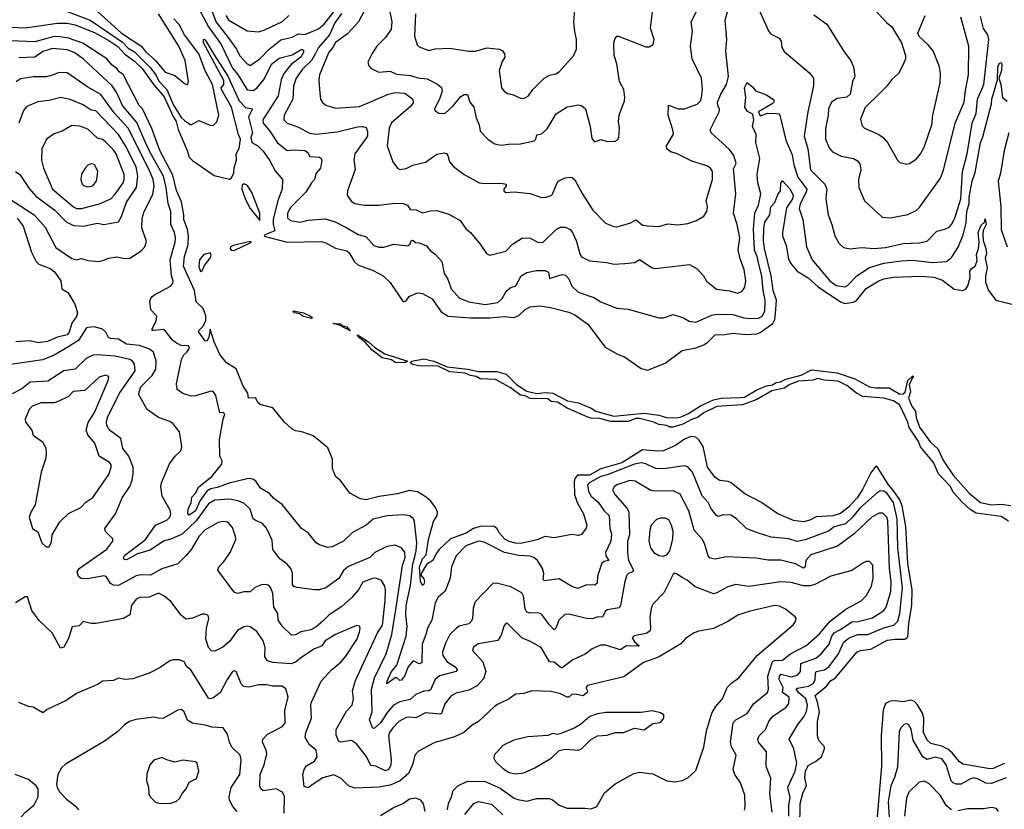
# Model space of a CAD drawing. Extents: x 1246230 to 1426786, y 660032 to 763141.
# Tile 510 of 566: x 1357871 to 1363994, y 728578 to 733489. Entities that reach past the tile are written whole.
import ezdxf

# ---------------------------------------------------------------- set-up
doc = ezdxf.new("R2010")
doc.units = 0

msp = doc.modelspace()

# ---------------------------------------------------------------- linework, layer by layer
at = {"layer": '0CON10XD'}
for points in [[(1360014.7, 733545), (1359977.8, 733475), (1359909.1, 733400.9), (1359835, 733347.1), (1359818, 733315), (1359792.4, 733287.6), (1359735.4, 733145), (1359731.1, 733115), (1359734.6, 733054.6), (1359741.9, 732995), (1359753.8, 732973.8), (1359775, 732956.9), (1359835, 732938.8), (1359985, 732949.6), (1360164, 733025), (1360205.3, 733035.3), (1360265, 733031.8), (1360315.3, 732995.3), (1360318.5, 732971.5), (1360301.1, 732948.9), (1360182.2, 732847.8), (1360169.2, 732815), (1360157.1, 732705), (1360192, 732605), (1360220, 732565), (1360235, 732556.2), (1360275, 732563.1), (1360315, 732584.4), (1360395, 732602.7), (1360465, 732651.9), (1360510.8, 732660.8), (1360525, 732656), (1360534, 732645), (1360544.4, 732604.4), (1360568.8, 732575), (1360635, 732525.6), (1360727.5, 732475), (1360765, 732469.5), (1360862.3, 732472.3), (1360895.6, 732465.6), (1360896.7, 732455), (1360882.5, 732435), (1360882.5, 732425), (1360895, 732413.8), (1360945, 732418), (1361045, 732408), (1361115, 732382.5), (1361143.9, 732383.9), (1361175, 732394.3), (1361185, 732404), (1361212.5, 732475), (1361223, 732487), (1361264, 732506), (1361295, 732510), (1361307.4, 732507.4), (1361322.5, 732492.5), (1361367.8, 732407.8), (1361435, 732304), (1361514.2, 732224.2), (1361565, 732202.9), (1361585, 732201.4), (1361665, 732222.7), (1361705, 732244.5), (1361745, 732211.2), (1361775, 732206.2), (1361845, 732202.5), (1361901.9, 732218.1), (1361965, 732213.6), (1362025, 732221.1), (1362080.3, 732239.7), (1362125, 732265.8), (1362144.3, 732295.7), (1362147.5, 732325), (1362140.9, 732365), (1362179.5, 732495), (1362180, 732545), (1362166.9, 732565), (1362145, 732580), (1362049.8, 732609.8), (1361955, 732656.2), (1361917.4, 732667.4), (1361896, 732685), (1361893.1, 732705), (1361936.4, 732776.4), (1361933.6, 732803.6), (1361904.2, 732895.8), (1361905, 732957.5), (1361965, 732934.4), (1362005, 732933.3), (1362085, 732963.1), (1362104.4, 732985), (1362111.9, 733005), (1362116.5, 733055), (1362111.5, 733125), (1362051.9, 733245), (1362042.2, 733325), (1362054.3, 733415), (1362047.1, 733475), (1362129.3, 733640.7)], [(1359054.1, 733574.1), (1359093, 733473), (1359168.3, 733378.3), (1359218.8, 733305), (1359237.6, 733265), (1359285, 733214.3), (1359304.5, 733204.5), (1359365.1, 733244.9), (1359423.1, 733305), (1359495, 733364.1), (1359565, 733379.7), (1359605, 733400), (1359645, 733395.6), (1359728.2, 733431.8), (1359765, 733460.5), (1359829.6, 733545)], [(1360333.1, 733525), (1360325.7, 733385.7), (1360341.7, 733331.7), (1360355, 733319.2), (1360415, 733297.8), (1360455, 733308.1), (1360545, 733310.6), (1360665, 733293.3), (1360705, 733293.8), (1360775, 733314.6), (1360855, 733305.7), (1360873.3, 733295), (1360885.8, 733275.8), (1360888.1, 733255), (1360871.8, 733228.2), (1360853.3, 733173.3), (1360867.1, 733065), (1360883.4, 733043.4), (1360905, 733029.2), (1360935, 733024.2), (1360985, 733000), (1361005, 732997.5), (1361034.4, 733015.6), (1361061.4, 733055), (1361133.3, 733125), (1361165, 733143.8), (1361205, 733152), (1361225, 733164.2), (1361315.5, 733264.5), (1361334.3, 733305.7), (1361334.3, 733365), (1361322.2, 733415), (1361316.7, 733475), (1361325.4, 733574.6)], [(1362457.3, 733575), (1362529.5, 733415), (1362545, 733397.8), (1362594.6, 733374.6), (1362606.9, 733355), (1362610, 733315), (1362625, 733290.6), (1362785.3, 733155.3), (1362806.9, 733125), (1362807, 733077), (1362771.5, 732915), (1362750, 732765), (1362772.2, 732685), (1362789.6, 732555), (1362878.2, 732465), (1362890, 732435), (1362886.1, 732403.9), (1362883.8, 732375), (1362898.2, 732275), (1362921.5, 732215), (1362939.4, 732145), (1362965, 732098), (1362995, 732072.9), (1363035, 732063.3), (1363105, 732070.9), (1363185, 732065.4), (1363255, 732071.8), (1363365, 732096), (1363465, 732101.1), (1363515, 732111.5), (1363575, 732174.3), (1363625, 732185.5), (1363650.9, 732199.1), (1363665.6, 732214.4), (1363686.7, 732255), (1363723, 732375), (1363733.8, 732545), (1363763, 732655), (1363794.9, 732845.1), (1363818.1, 732905), (1363827.8, 732995), (1363866.4, 733085), (1363897.6, 733365), (1363892.2, 733395), (1363864.8, 733434.8), (1363845, 733507.5)], [(1358145, 733548.3), (1358308.4, 733485), (1358425, 733407.5), (1358509.1, 733349.1), (1358545, 733312), (1358585, 733289.7), (1358681.8, 733191.8), (1358716.4, 733145), (1358735.3, 733105.3), (1358785, 733054.5), (1358825, 732960.2), (1358875, 732880), (1358895, 732860.7), (1358935, 732834.4), (1358985, 732861.4), (1359055, 732832.4), (1359075, 732830.8), (1359097.6, 732852.4), (1359108.5, 732895), (1359069.1, 733085), (1359026.2, 733166.2), (1358985, 733275.8), (1358894.8, 733395), (1358861.8, 733458.2), (1358829, 733495)], [(1358355, 733540), (1358504.8, 733405), (1358625, 733325.7), (1358655, 733289.5), (1358714.6, 733234.7), (1358775, 733162.7), (1358835, 733141.1), (1358895, 733091.9), (1358915, 733083.8), (1358920.8, 733105), (1358900.7, 733235), (1358860.8, 733325), (1358733.3, 733525)], [(1358995, 733536.9), (1359044.5, 733445), (1359123.5, 733333.5), (1359195, 733186.8), (1359228, 733148), (1359285, 733053.2), (1359322.5, 733047.5), (1359345, 733062.3), (1359390.8, 733119.2), (1359437.6, 733212.4), (1359485, 733249), (1359565, 733270.4), (1359625, 733305.3), (1359635, 733299.2), (1359635.8, 733285), (1359618.2, 733255), (1359559.8, 733210.2), (1359530.4, 733175), (1359510.8, 733149.2), (1359496.7, 733115), (1359478, 733015), (1359383.4, 732865), (1359384, 732845), (1359426.1, 732796.1), (1359475, 732722.2), (1359534.4, 732675), (1359575, 732680), (1359645, 732675.1), (1359661, 732665), (1359675, 732637.9), (1359735, 732633.1), (1359746, 732626), (1359748.9, 732615), (1359740.6, 732565), (1359715, 732534), (1359704.2, 732495), (1359685.5, 732474.5), (1359650.6, 732415), (1359555, 732320), (1359536.8, 732285), (1359535.4, 732255.4), (1359555, 732239.6), (1359615, 732229.6), (1359665, 732242.7), (1359769.7, 732249.7), (1359831.7, 732231.7), (1359904.5, 732194.5), (1359975, 732153.2), (1360025, 732137.5), (1360074.2, 732085), (1360105, 732074.5), (1360134.5, 732074.5), (1360196.6, 732093.4), (1360285, 732083.1), (1360300, 732095), (1360305, 732112.5), (1360315, 732116.7), (1360332.5, 732102.5), (1360355, 732100), (1360401.5, 732081.5), (1360422.8, 732052.8), (1360455, 732030), (1360495.8, 731985), (1360510.7, 731910.7), (1360534.1, 731874.1), (1360555, 731814.4), (1360605.9, 731755.9), (1360663.2, 731733.2), (1360765, 731718), (1360845, 731729.7), (1360871.2, 731755), (1360898.3, 731801.7), (1360925, 731822.2), (1360956, 731834), (1360989.1, 731895), (1361025, 731917.4), (1361085, 731928.4), (1361138.9, 731928.9), (1361158.5, 731918.5), (1361165, 731879.4), (1361215, 731895.5), (1361245, 731904.8), (1361265, 731900.6), (1361285, 731876.7), (1361305, 731831.2), (1361343.3, 731793.3), (1361441.1, 731761.1), (1361485, 731734.5), (1361582.5, 731695), (1361655, 731687.5), (1361845, 731634.4), (1361875.5, 731634.5), (1361935.7, 731654.3), (1362000, 731635), (1362035, 731613.1), (1362075, 731606.9), (1362175, 731650.7), (1362205, 731656.9), (1362305, 731655.2), (1362375, 731634.2), (1362415, 731629.5), (1362465, 731631.8), (1362487.8, 731645), (1362505.3, 731675), (1362507.6, 731745), (1362494.7, 731805.2), (1362486.9, 731895), (1362468.5, 731968.5), (1362457.4, 732015), (1362439.5, 732055), (1362434.8, 732185), (1362442.8, 732285), (1362465.8, 732335), (1362479.2, 732405), (1362460.3, 732475), (1362457.1, 732525), (1362474.6, 732625), (1362449.7, 732725), (1362451.1, 732775), (1362427.5, 732825), (1362435.9, 732865), (1362431, 732901), (1362397.2, 732917.3), (1362379.5, 732945), (1362387.6, 733005), (1362379.1, 733065), (1362395, 733097.5), (1362429.5, 733069.5), (1362446.4, 733046.4), (1362515, 733022.2), (1362560.3, 732990.3), (1362560, 732975), (1362551.1, 732965), (1362465.5, 732915), (1362475, 732891.6), (1362523.1, 732906.9), (1362575, 732906.2), (1362592.5, 732902.5), (1362597.5, 732895), (1362635, 732740), (1362675, 732648.6), (1362685.5, 732585.5), (1362709.7, 732509.7), (1362765.3, 732435), (1362761.8, 732415), (1362725, 732343.3), (1362719.2, 732315), (1362740.4, 732245), (1362764.4, 732075), (1362800, 731995), (1362908.1, 731865), (1362948.9, 731835), (1363005, 731826.9), (1363019.5, 731835), (1363077.1, 731895), (1363155, 731946.8), (1363245.2, 731974.8), (1363355, 731988.9), (1363425, 731993.2), (1363545, 731979.1), (1363635, 731984.6), (1363665, 732010), (1363706.4, 732073.6), (1363739.1, 732150.9), (1363756.3, 732225), (1363760, 732295), (1363775.8, 732345), (1363774.6, 732385), (1363793.6, 732483.6), (1363812.4, 732537.6), (1363845, 732722), (1363860.7, 732759.3), (1363914.6, 732965), (1363916.6, 732995), (1363951.8, 733115), (1363953.9, 733195), (1363965, 733217.8), (1363975, 733221.4), (1363979.3, 733209.3), (1363977.4, 733172.6), (1363959.2, 733125), (1363973.3, 733085), (1363982.3, 733005), (1364011.7, 732981.7)], [(1359151.8, 733515), (1359170.7, 733485), (1359285, 733418.5), (1359355, 733413.1), (1359395, 733424.6), (1359505, 733476.5), (1359545.5, 733515)], [(1359872.1, 733527.9), (1359831, 733469), (1359797.8, 733395), (1359728.7, 733315), (1359711.1, 733278.9), (1359686.1, 733233.9), (1359629, 733181), (1359590.6, 733125), (1359573.4, 733075), (1359570.4, 732995), (1359514.5, 732895), (1359513.1, 732865), (1359535, 732845.7), (1359605, 732820.9), (1359673.3, 732783.3), (1359715, 732776.2), (1359845, 732791.1), (1359971.7, 732821.7), (1360005, 732824.4), (1360025, 732818), (1360034.3, 732794.3), (1360033.1, 732765), (1359954.4, 732654.4), (1359947.9, 732617.9), (1359957.3, 732557.3), (1359908.9, 732425), (1359907, 732397), (1359935, 732358.8), (1359954.5, 732344.5), (1360015, 732334.8), (1360105, 732334.8), (1360205, 732347.5), (1360255, 732346.2), (1360282.5, 732335), (1360298.8, 732308.8), (1360336.6, 732306.6), (1360375, 732288), (1360425, 732300), (1360465, 732302.2), (1360539.6, 732279.6), (1360609.8, 732239.8), (1360647.5, 732185), (1360674.6, 732164.6), (1360735, 732093.3), (1360773.3, 732035), (1360795, 732024), (1360895, 732049.2), (1360935, 732092.9), (1360997, 732133), (1361045, 732130.8), (1361092.5, 732105), (1361125, 732102.9), (1361208.6, 732185), (1361235, 732198.2), (1361265, 732198.1), (1361293.8, 732183.8), (1361308.8, 732165), (1361331.8, 732115), (1361356.1, 732026.1), (1361365, 732013.1), (1361415, 731989.4), (1361522.4, 731977.6)], [(1360165.9, 733565.9), (1360184.6, 733474.6), (1360180.7, 733429.3), (1360145, 733378.1), (1360091.4, 733325), (1360062.2, 733277.8), (1360036, 733225), (1360041.4, 733201.4), (1360056.7, 733185), (1360105, 733163.1), (1360175, 733169.3), (1360215, 733149.2), (1360301.3, 733141.3), (1360347.4, 733127.4), (1360405, 733120), (1360468.7, 733088.7), (1360495, 733066.2), (1360497.8, 733045), (1360482.5, 732995), (1360451.4, 732935), (1360453.1, 732923.1), (1360477.7, 732907.7), (1360515, 732906), (1360566.9, 732953.1), (1360615, 733012), (1360635, 733024), (1360655, 733023.3), (1360670, 732975), (1360695, 732943.8), (1360708.8, 732878.8), (1360728.5, 732835), (1360734.6, 732794.6), (1360784, 732744), (1360826.6, 732716.6), (1360865, 732708.1), (1360925, 732716.4), (1360975, 732715.5), (1361070, 732735), (1361080, 732745), (1361087.5, 732772.5), (1361115, 732779.2), (1361150.3, 732809.7), (1361207.4, 732902.6), (1361275, 732946.7), (1361345, 732959.2), (1361365, 732955.6), (1361388.5, 732935), (1361418.5, 732825), (1361429.5, 732749.5), (1361445, 732730), (1361457.7, 732732.3), (1361485, 732743.3), (1361525, 732731.2), (1361575, 732733.3), (1361589.5, 732740.5), (1361597.5, 732755), (1361600.8, 732815), (1361594.4, 732855), (1361599.5, 732895), (1361632.9, 732985), (1361634.3, 733005), (1361626.9, 733055), (1361601.9, 733105), (1361583.5, 733215), (1361567.1, 733265), (1361565.7, 733344.3), (1361575, 733372.5), (1361584.2, 733385.8), (1361595, 733386), (1361765, 733319.2), (1361785, 733320), (1361811.2, 733335), (1361816.5, 733365), (1361793.5, 733435), (1361807.5, 733555)], [(1361522.4, 731977.6), (1361565, 731968.5), (1361635, 731972.5), (1361695, 731979.2), (1361725, 731998.1), (1361805, 731945.8), (1361825, 731941.4), (1362036.6, 731966.6), (1362085, 731939.2), (1362124, 731895), (1362143, 731863), (1362205, 731813.1), (1362285, 731802.8), (1362335, 731787.8), (1362361.3, 731798.7), (1362380.5, 731825), (1362386, 731865), (1362376, 731935), (1362353.2, 731995), (1362339.7, 732055), (1362348.9, 732131.1), (1362332.9, 732215), (1362309.6, 732285), (1362324.6, 732405), (1362310.8, 732560.8), (1362326.4, 732595), (1362311.9, 732645), (1362285, 732682), (1362172, 732785), (1362164.3, 732804.3), (1362220, 732915), (1362223.3, 732935), (1362213.5, 732953.5), (1362211.2, 732975), (1362231.6, 733025), (1362266.7, 733085), (1362278.5, 733135), (1362261.3, 733295), (1362269.2, 733365), (1362257.7, 733485), (1362279.5, 733560.5)], [(1362808.8, 733518.8), (1362890, 733460), (1362998.9, 733288.9), (1363037.9, 733237.9), (1363056, 733196), (1363064.2, 733135.8), (1363050, 733105), (1363035.9, 733025), (1363015, 733007.3), (1362955, 732999.1), (1362920, 732975), (1362900.6, 732935), (1362899.2, 732895), (1362881.6, 732811.6), (1362882.7, 732745), (1362905, 732692), (1362925, 732666), (1362980.2, 732640.2), (1363055.4, 732625.4), (1363080.2, 732610.2), (1363095, 732592), (1363101.8, 732555), (1363087.8, 732495), (1363089.4, 732445), (1363125, 732362), (1363235, 732261.4), (1363285.8, 732255.8), (1363393.7, 732276.3), (1363445, 732302.2), (1363465, 732319.4), (1363597, 732503), (1363615, 732553.3), (1363688.2, 732845), (1363745, 732976.2), (1363752.6, 733047.4), (1363770.9, 733145), (1363772.5, 733325), (1363724.7, 733504.7)], [(1363183.7, 733553.7), (1363261.1, 733471.1), (1363295, 733443.3), (1363354.2, 733345), (1363378.6, 733265), (1363379.2, 733245), (1363368, 733215), (1363336.2, 733155), (1363295, 733117.5), (1363263.1, 733075), (1363215, 733027.3), (1363128, 732942), (1363100, 732870), (1363109.3, 732829.3), (1363125, 732814.3), (1363213.8, 732775), (1363240.8, 732755), (1363268.6, 732725), (1363328.8, 732615), (1363345, 732600), (1363385, 732590), (1363405, 732594.2), (1363445, 732620.8), (1363472.9, 732655), (1363495, 732696.7), (1363542.5, 732835), (1363550, 732895), (1363595.5, 733095.5), (1363596.7, 733155), (1363590.6, 733195), (1363552, 733295), (1363518.8, 733335), (1363464, 733385), (1363456, 733405), (1363502.2, 733515)], [(1357735, 733447), (1357905, 733438.3), (1358105, 733467.4), (1358165, 733467.4), (1358215, 733456.1), (1358335, 733408.8), (1358425, 733358.6), (1358481.3, 733321.3), (1358525, 733273.4), (1358585, 733230.4), (1358631.5, 733185), (1358704.2, 733084.2), (1358768.3, 733008.3), (1358825.7, 732885.7), (1358844.8, 732854.8), (1358856.7, 732805), (1358912.9, 732675), (1358925, 732633.5), (1358945, 732612.5), (1359080.3, 732520.3), (1359175, 732497.8), (1359185, 732503.1), (1359201.6, 732535), (1359203.6, 732566.4), (1359218.4, 732615), (1359216.5, 732655), (1359235, 732687.1), (1359243.9, 732745), (1359231.4, 732775), (1359188.3, 732945), (1359124.9, 733055), (1359124.4, 733065.6), (1359141.2, 733085), (1359139.5, 733109.5), (1359014.6, 733345), (1359013.5, 733366.5), (1359025, 733362.5), (1359080.7, 733270.7), (1359165, 733138.2), (1359235, 732984.6), (1359275, 732943.3), (1359318, 732935), (1359294.6, 732885), (1359319.4, 732785), (1359308, 732755), (1359315, 732724.4), (1359350.8, 732705), (1359385, 732672), (1359425, 732616), (1359459.3, 732549.3), (1359505.8, 732495), (1359502.9, 732435), (1359476.8, 732363.2), (1359447.4, 732245), (1359446.8, 732216.8), (1359456.7, 732175), (1359395, 732150), (1359391.7, 732141.7), (1359534.3, 732104.3), (1359745, 732110), (1359775, 732101.5), (1359835, 732067.9), (1359905, 732051.4), (1359919.1, 732039.1), (1359953.4, 731983.4), (1359974.1, 731964.1), (1360069.1, 731929.1), (1360132, 731895), (1360175, 731854), (1360255, 731733.3), (1360275, 731740), (1360292.9, 731767.1), (1360305, 731773.8), (1360345, 731790), (1360375, 731786), (1360435, 731752.5), (1360491.9, 731671.9), (1360534.8, 731644.8), (1360675, 731634.8), (1360795, 731634.8), (1360885, 731642.4), (1360945, 731636.5), (1360975, 731648.5), (1361015, 731685.8), (1361045, 731702.6), (1361105, 731710), (1361171.9, 731698.1), (1361285, 731670.7), (1361323.4, 731653.4), (1361404.7, 731594.7), (1361512.1, 731452.1), (1361587.9, 731407.9), (1361631.9, 731391.9), (1361735, 731320), (1361775, 731310), (1361885, 731352.7), (1361989.7, 731430.3), (1362075, 731448.4), (1362125, 731467.3), (1362153.1, 731485), (1362195, 731528.8), (1362255, 731530.7), (1362305, 731539.6), (1362385, 731530.5), (1362455, 731536), (1362475, 731543.4), (1362555, 731598.7), (1362568, 731625), (1362571.2, 731661.2), (1362577.6, 731745), (1362556.4, 731805), (1362543.6, 731895), (1362503.7, 732065), (1362496.2, 732116.2), (1362498.8, 732191.2), (1362505, 732229.2), (1362535.6, 732275), (1362541.8, 732325), (1362567.3, 732352.7), (1362585, 732402.5), (1362602.9, 732425), (1362605, 732471.2), (1362615, 732486), (1362662.5, 732435), (1362681.2, 732395), (1362676.5, 732375), (1362640.4, 732319.6), (1362614.5, 732165), (1362615.6, 732144.4), (1362637.5, 732085), (1362652.3, 732002.3), (1362665, 731973.8), (1362705, 731925.4), (1362775, 731884.2), (1362836.8, 731826.8), (1362975, 731733.5), (1363005, 731723.9), (1363055, 731732.7), (1363075, 731742.3), (1363135, 731816.2), (1363214.4, 731865), (1363245, 731877.3), (1363305, 731888.4), (1363475, 731892.7), (1363555, 731888.1), (1363608.8, 731868.8), (1363682.4, 731812.4), (1363736.2, 731803.9), (1363755, 731813.4), (1363767.3, 731832.7), (1363781.4, 731885), (1363779.3, 731925), (1363789.5, 731940.5), (1363811.9, 731955), (1363825, 731988.8), (1363821.5, 732028.5), (1363833.4, 732065), (1363837.4, 732105), (1363832.4, 732165), (1363849.2, 732210.8), (1363870.9, 732229.1), (1363875, 732250), (1363880.8, 732215), (1363862.3, 732177.7), (1363860.5, 732155), (1363861.7, 732115), (1363879.8, 732065), (1363882.3, 732035), (1363875.7, 732005), (1363888.4, 731945), (1363877.2, 731895), (1363876.5, 731856.5), (1363895.3, 731805.3), (1363941.4, 731745), (1364065, 731712.6)], [(1362722.2, 728465), (1362723.8, 728615), (1362742.7, 728685), (1362764.8, 728725), (1362754.5, 728775), (1362756.9, 728815), (1362775, 728850.4), (1362819.8, 728875), (1362856.6, 728905), (1362876, 728955), (1362875, 728965.6), (1362839.7, 729005), (1362832.2, 729035), (1362832.8, 729125), (1362843.8, 729185), (1362832.7, 729245), (1362818.7, 729285), (1362889.7, 729345), (1362912.6, 729377.4), (1362943.4, 729396.6), (1363076.7, 729555), (1363100, 729565), (1363165, 729573), (1363265, 729630.2), (1363315, 729637), (1363375, 729636.2), (1363388.5, 729641.5), (1363395, 729651.4), (1363400, 729735), (1363418.3, 729845), (1363420.1, 729945), (1363393.8, 730105), (1363382.3, 730337.7), (1363358.6, 730465), (1363343.5, 730503.5), (1363306, 730556), (1363273.2, 730595), (1363205, 730706), (1363195, 730711.2), (1363165, 730670.5), (1363112.7, 730567.3), (1363078.4, 730515), (1363025, 730456.5), (1362975, 730417.1), (1362926.7, 730403.3), (1362823.8, 730396.2), (1362785, 730375.3), (1362745, 730366.7), (1362683.9, 730373.9), (1362585, 730416.2), (1362485, 730485.4), (1362380.5, 730540.5), (1362295, 730607.8), (1362276, 730616), (1362225, 730622.9), (1362195, 730642.5), (1362149.2, 730705), (1362121, 730835), (1362095.1, 730875.1), (1362075, 730892.2), (1362045, 730896.9), (1362005, 730880.6), (1361949.4, 730840.6), (1361875, 730807.4), (1361835, 730804.3), (1361745, 730813.3), (1361615, 730733.3), (1361485, 730695.6), (1361415, 730656.8), (1361339.4, 730655), (1361323.7, 730636.3), (1361318, 730615), (1361320.5, 730535), (1361336.8, 730486.8), (1361377.1, 730415), (1361398.6, 730345), (1361394.1, 730325.9), (1361365, 730286.7), (1361345, 730281.2), (1361305, 730286.2), (1361195, 730265.8), (1361135.6, 730275.6), (1361095, 730255.3), (1361054, 730245), (1360985, 730231.4), (1360955, 730232.3), (1360915, 730242.5), (1360888.2, 730258.2), (1360855, 730294.7), (1360838.3, 730325), (1360819.8, 730339.8), (1360733.5, 730336.5), (1360692.2, 730325), (1360648, 730295), (1360550.7, 730259.3), (1360478.2, 730191.8), (1360457.9, 730165), (1360441.1, 730125), (1360400, 730100), (1360368.1, 730045), (1360366, 730035), (1360385, 730012), (1360389.2, 729995), (1360385, 729978), (1360375, 729970), (1360362.6, 729997.4), (1360357.1, 730085), (1360374.8, 730135), (1360399.4, 730160.6), (1360413.8, 730256.2), (1360445, 730368.8), (1360467.5, 730405), (1360470, 730425), (1360456.9, 730455), (1360426.7, 730495), (1360399.6, 730519.6), (1360345, 730551.8), (1360295, 730561.2), (1360219.6, 730540.4), (1360106.8, 730523.2), (1360025, 730501.8), (1359989.3, 730509.3), (1359923.8, 730545), (1359865, 730623.3), (1359836.4, 730646.4), (1359816.7, 730695), (1359816.7, 730755), (1359786.4, 730826.4), (1359695, 730900), (1359625.7, 730925.7), (1359585, 730931.4), (1359563.2, 730943.2), (1359515, 730988.6), (1359445, 731074.4), (1359365.9, 731095.9), (1359353.3, 731105), (1359336.9, 731136.9), (1359294, 731134), (1359290, 731165), (1359260.2, 731210.2), (1359217.4, 731317.4), (1359157.5, 731355), (1359115, 731405.6), (1359080, 731485), (1359056.2, 731565), (1359047.1, 731512.9), (1359035, 731490), (1359025, 731492), (1358984.4, 731545), (1358984.2, 731555), (1359009.3, 731580.7), (1359029.2, 731615), (1359027.9, 731647.9), (1359012.6, 731692.6), (1358968, 731735), (1358957.8, 731805), (1358890, 731955), (1358894.7, 732015), (1358919, 732091), (1358921.6, 732145), (1358914.1, 732184.1), (1358891.1, 732245), (1358891.7, 732275), (1358876.7, 732355), (1358845, 732425.8), (1358822.2, 732522.2), (1358742.1, 732675), (1358692.2, 732812.3), (1358633.6, 732933.6), (1358612.9, 732955), (1358515, 733148.8), (1358488.8, 733165), (1358475.8, 733185), (1358446.7, 733205), (1358413.3, 733245), (1358263.5, 733343.5), (1358175, 733374.5), (1358122.4, 733382.4), (1358085, 733383.3), (1357965, 733350), (1357765, 733358.8)], [(1362662.3, 728652.3), (1362647.3, 728715), (1362694.4, 728815), (1362704.4, 728865), (1362685.4, 728955), (1362656.7, 729015), (1362710, 729105), (1362747.9, 729152.1), (1362763.1, 729186.9), (1362769.6, 729225), (1362758.8, 729265), (1362713.8, 729305), (1362700, 729325), (1362708.5, 729331.5), (1362776.9, 729343.1), (1362805, 729360.3), (1362817.8, 729382.2), (1362819.2, 729425), (1362825, 729434.5), (1362875, 729445.7), (1362905, 729466.5), (1362962.4, 729545), (1362994.2, 729615), (1363025, 729642.3), (1363084.1, 729665.9), (1363144.4, 729665.6), (1363245, 729706.1), (1363307.4, 729722.6), (1363332.5, 729747.5), (1363345.2, 729795.2), (1363361.2, 729955), (1363331.2, 730205), (1363327.3, 730385), (1363304.1, 730485), (1363265, 730541.4), (1363245, 730557.1), (1363225, 730558.2), (1363205, 730547.3), (1363095, 730451.8), (1363050.4, 730395), (1363007, 730353), (1362935.2, 730334.8), (1362901.5, 730308.5), (1362755, 730254.3), (1362705, 730242.6), (1362655, 730259.6), (1362545, 730270), (1362465.3, 730295.3), (1362392.6, 730322.6), (1362328.9, 730385), (1362295, 730407.8), (1362245, 730410), (1362215, 730400), (1362205, 730405.6), (1362173.9, 730443.9), (1362152.1, 730485), (1362115, 730527.8), (1362054.8, 730674.8), (1362025, 730708.1), (1362005, 730713.1), (1361875.9, 730695.9), (1361825, 730696.6), (1361765, 730725.8), (1361735, 730732.2), (1361695, 730725.2), (1361525, 730657.6), (1361485, 730648.3), (1361412.5, 730607.5), (1361402.9, 730595), (1361409.2, 730555), (1361425, 730525.4), (1361468.3, 730488.3), (1361504.8, 730434.8), (1361536.9, 730405), (1361541.8, 730325), (1361551.6, 730291.6), (1361546.5, 730245), (1361514.6, 730175), (1361515.9, 730155), (1361535.4, 730125), (1361505, 730119.3), (1361490.8, 730109.2), (1361465, 730028.8), (1361461.3, 729985), (1361448.3, 729971.7), (1361396.7, 729973.3), (1361342.1, 729952.1), (1361305, 729964.5), (1361225, 730011.5), (1361135, 729999.1), (1361126.5, 730006.5), (1361130.7, 730045), (1361121.1, 730075), (1361090.9, 730125), (1361068.6, 730145), (1361045, 730152.3), (1360975, 730156.5), (1360885, 730175.9), (1360760, 730240), (1360725, 730245.2), (1360645, 730216.5), (1360584.8, 730155.2), (1360556.4, 730085), (1360548.5, 730015), (1360516.2, 729933.8), (1360472.9, 729897.1), (1360455, 729862.5), (1360434.3, 729755), (1360406.5, 729705), (1360397.4, 729665), (1360372.8, 729605), (1360371.2, 729488.8), (1360355, 729481.8), (1360325, 729499.2), (1360315, 729498.5), (1360287.1, 729465), (1360264, 729406), (1360245, 729380.5), (1360235, 729379.5), (1360215.2, 729395.2), (1360205, 729394.7), (1360155, 729358), (1360155.4, 729375), (1360183.6, 729435), (1360216.2, 729473.8), (1360274.8, 729655.2), (1360280.4, 729715), (1360272.9, 729785), (1360274.5, 729845), (1360300.4, 729969.6), (1360316.3, 730105), (1360328.1, 730148.1), (1360337.2, 730185), (1360340, 730235), (1360325.9, 730365), (1360319.1, 730385), (1360295, 730403.1), (1360255, 730409.2), (1360157, 730403), (1360068.6, 730381.4), (1360025.4, 730344.6), (1359940.6, 730299.4), (1359885, 730246.2), (1359815, 730211.1), (1359785, 730207.1), (1359735, 730222), (1359715, 730236), (1359666, 730295), (1359623.8, 730323.8), (1359502.6, 730472.6), (1359450.8, 730510.8), (1359425, 730541.2), (1359368.8, 730575), (1359338.4, 730618.4), (1359325, 730628.5), (1359305, 730634.5), (1359285, 730632.5), (1359174.5, 730605.5), (1359098.6, 730578.6), (1359059.7, 730570.3), (1359035, 730555.8), (1358992.5, 730497.5), (1358965, 730434.4), (1358925, 730407.5), (1358916.9, 730416.9), (1358918.4, 730445), (1358936.7, 730485), (1358940.5, 730519.5), (1358964.7, 730545), (1358985.6, 730584.4), (1359065, 730646.9), (1359127.9, 730725), (1359130.6, 730745), (1359114.6, 730774.6), (1359113.8, 730875), (1359136.5, 731003.5), (1359147.1, 731035), (1359136.1, 731046.1), (1359115, 731044.2), (1359091.5, 731151.5), (1359075, 731176.7), (1359061.3, 731178.7), (1358965, 731150), (1358937.7, 731147.7), (1358885, 731163.8), (1358849.3, 731189.3), (1358846, 731225), (1358876.2, 731375), (1358892.5, 731405), (1358909.3, 731420.7), (1358926.7, 731445), (1358919.8, 731459.8), (1358875, 731462.7), (1358845, 731476.4), (1358821.1, 731495), (1358780.2, 731550.2), (1358765, 731561.5), (1358704.7, 731554.7), (1358695.6, 731555.6), (1358693.8, 731563.8), (1358720.4, 731615), (1358723.9, 731643.9), (1358686, 731685), (1358680.9, 731739.1), (1358689.4, 731760.6), (1358704.4, 731775.6), (1358808.7, 731831.3), (1358822.6, 731847.4), (1358825.3, 731865), (1358815.7, 731895.7), (1358806, 731995), (1358837.8, 732105), (1358840, 732135), (1358834.1, 732165), (1358809.8, 732215), (1358810.2, 732295), (1358794.8, 732345), (1358781.1, 732445), (1358764.4, 732515), (1358681.9, 732661.9), (1358653.4, 732725), (1358599.5, 732849.5), (1358510.2, 732955), (1358473.9, 733033.9), (1358445, 733077.8), (1358265.4, 733245), (1358209.1, 733285), (1358165, 733300.2), (1358075, 733309.5), (1358015, 733290), (1357965, 733254.6), (1357865, 733251)], [(1358365, 731985.8), (1358395, 731992.9), (1358422.5, 732005), (1358474.2, 732014.2), (1358525, 732004.2), (1358555, 732005.8), (1358625, 732048.1), (1358649.4, 732075), (1358659.1, 732109.1), (1358630.5, 732195), (1358632.7, 732255), (1358644.4, 732295), (1358698.3, 732401.7), (1358706.7, 732455), (1358700.5, 732495), (1358676.7, 732555), (1358545.6, 732815), (1358459.3, 732909.3), (1358375, 733023.3), (1358295, 733069.6), (1358165, 733159.1), (1358115, 733160), (1358075, 733143.8), (1358035, 733134.2), (1357955, 733134.3), (1357875, 733120), (1357848.6, 733101.4)], [(1358265, 732204.6), (1358355, 732222.5), (1358395, 732215.4), (1358485, 732231.8), (1358504.7, 732265), (1358535, 732353.5), (1358597.9, 732445), (1358606.3, 732515), (1358595, 732574.4), (1358529.4, 732705), (1358485, 732774), (1358345, 732921.8), (1358315, 732926.9), (1358265, 732958.2), (1358185, 732992), (1358126, 733004), (1358054.7, 732985.3), (1357983.1, 732976.9), (1357915, 732948.9), (1357895, 732922.9), (1357865.7, 732844.3)], [(1358255, 732313.5), (1358367.3, 732342.7), (1358438.2, 732375), (1358465, 732402.9), (1358515.3, 732475), (1358521.2, 732495), (1358519.7, 732525), (1358470.5, 732655), (1358451.9, 732681.9), (1358405, 732728.2), (1358385, 732743.8), (1358355, 732752.1), (1358295, 732806.9), (1358245, 732825.5), (1358195, 732830), (1358135, 732794.4), (1358085, 732778.5), (1358037.1, 732745), (1358007.8, 732685), (1358006.4, 732615), (1358019.1, 732565), (1358074.6, 732435), (1358205, 732324.6), (1358225, 732314.7), (1358255, 732313.5)], [(1364022.4, 732785), (1363994, 732675), (1363971.4, 732535), (1363956.9, 732485), (1363972.5, 732325), (1363974, 732184), (1364012.5, 732075)], [(1358295, 732450), (1358325, 732454.5), (1358348.9, 732485), (1358357.2, 732545), (1358335, 732588), (1358315, 732592), (1358295, 732583.8), (1358278, 732565), (1358255, 732527.5), (1358250, 732495), (1358258.8, 732465), (1358267.3, 732457.3), (1358295, 732450)], [(1357845, 732544.2), (1357871.2, 732525), (1357929.2, 732439.3), (1357971.5, 732391.5), (1358089.1, 732305), (1358160.5, 732230.5), (1358205, 732208.2), (1358265, 732204.6)], [(1359365, 732240), (1359363.8, 732285), (1359315, 732413.8), (1359287.5, 732457.5), (1359265, 732467.8), (1359255, 732459.5), (1359251.3, 732435), (1359275, 732370.6), (1359303.6, 732315), (1359365, 732240)], [(1357758.8, 732405), (1357961.8, 732275), (1358029, 732199), (1358095, 732071.9), (1358195, 732004.4), (1358225, 731994.2), (1358255, 732003.3), (1358295, 731991.4), (1358365, 731985.8)], [(1357854.2, 732255), (1357891.8, 732205), (1357945, 732042), (1357973.8, 731983.8), (1357989.1, 731969.1), (1358065, 731940), (1358089.5, 731919.5), (1358126.7, 731865), (1358132.5, 731815), (1358171.2, 731791.2), (1358179.1, 731779.1), (1358215.8, 731715.8), (1358230.4, 731665), (1358225, 731642.7), (1358195, 731601.5), (1358178.2, 731545), (1358165, 731529.1), (1358105, 731513.3), (1358042.9, 731487.1), (1357985, 731478.8), (1357935, 731492.2), (1357846.2, 731485)], [(1359205, 732053.1), (1359312.5, 732105), (1359305, 732110), (1359198.6, 732085), (1359182.5, 732075), (1359180, 732065), (1359185, 732055.6), (1359205, 732053.1)], [(1358995, 731922.5), (1359005, 731926.7), (1359020.1, 731959.9), (1359055, 732005.6), (1359062.5, 732025), (1359055, 732038.8), (1359015, 732028.7), (1358990, 731995), (1358984.2, 731954.2), (1358995, 731922.5)], [(1359685, 731631.2), (1359635, 731643.5), (1359610, 731660), (1359580, 731665), (1359572.5, 731677.5), (1359635, 731665.7), (1359680, 731645), (1359692.5, 731635), (1359685, 731631.2)], [(1362549.6, 728560.4), (1362535.3, 728675), (1362542.4, 728772.4), (1362513.3, 728845), (1362514.6, 728934.6), (1362466.2, 728995), (1362460.5, 729015), (1362469.4, 729035), (1362507.9, 729075), (1362530.5, 729125), (1362552.2, 729155), (1362637.2, 729212.8), (1362654.6, 729235), (1362655.3, 729275), (1362614.4, 729305), (1362619.5, 729335), (1362594.2, 729385), (1362595, 729405.4), (1362605, 729417.4), (1362668.7, 729401.3), (1362708.5, 729411.5), (1362725.6, 729434.4), (1362729.4, 729485), (1362821.3, 729518.7), (1362855.8, 729544.2), (1362904.2, 729605), (1362921.1, 729655), (1362935, 729675.7), (1362975, 729695.7), (1363045, 729744.3), (1363085, 729746.9), (1363175, 729768.1), (1363245.2, 729814.8), (1363259.7, 729835), (1363288.4, 729931.6), (1363289.8, 729995), (1363279.5, 730075), (1363269.6, 730375), (1363263.3, 730395), (1363239.2, 730419.3), (1363215, 730419.3), (1363172.8, 730397.2), (1363059.5, 730290.5), (1362955.9, 730214.1), (1362790.3, 730159.7), (1362760, 730125), (1362755.2, 730085), (1362745, 730078.3), (1362695, 730104.1), (1362605, 730126.9), (1362525, 730126.9), (1362450.4, 730140.4), (1362265, 730148.9), (1362195, 730134.6), (1362165, 730140.6), (1362152.2, 730155), (1362132.5, 730225), (1362117.8, 730255), (1362064.6, 730315), (1362031.8, 730435), (1361978.8, 730538.8), (1361935, 730559.2), (1361825, 730556.2), (1361795, 730560.8), (1361698.6, 730618.6), (1361665, 730623.4), (1361585, 730596), (1361567, 730583), (1361558.2, 730565), (1361571.2, 730535), (1361648.9, 730448.9), (1361659.4, 730425), (1361662.9, 730285), (1361651.6, 730245), (1361650, 730175), (1361657.7, 730125), (1361687.8, 730065), (1361681.9, 730055), (1361657.5, 730045), (1361646.9, 730033.1), (1361634.5, 729995), (1361607.1, 729845), (1361599.2, 729830.8), (1361525, 729818.8), (1361512.6, 729807.4), (1361495, 729772.2), (1361465, 729774.4), (1361435, 729762.7), (1361395, 729763.8), (1361285, 729792.2), (1361260, 729790), (1361222.9, 729755), (1361204.4, 729705), (1361195, 729694.6), (1361164.6, 729724.6), (1361115, 729791.8), (1361095, 729799.6), (1361045, 729797.7), (1361024.5, 729805), (1361014.7, 729824.7), (1361003.9, 729903.9), (1360993.8, 729923.8), (1360925, 729961.1), (1360845, 729982.9), (1360815, 729984), (1360702.7, 729867.3), (1360690.9, 729829.1), (1360687.8, 729765), (1360679.2, 729745), (1360665, 729731.9), (1360603.9, 729716.1), (1360586.3, 729703.7), (1360546.7, 729665), (1360518.8, 729611.2), (1360500, 729555), (1360501.8, 729535), (1360526.2, 729496.2), (1360585, 729458.9), (1360591.5, 729445), (1360586, 729435), (1360481, 729409), (1360455, 729386.2), (1360425, 729321.4), (1360416.1, 729313.9), (1360385, 729311.8), (1360335, 729291.1), (1360299.1, 729260.9), (1360235, 729245.9), (1360196.5, 729225), (1360157.9, 729182.1), (1360115, 729115.3), (1360075, 729080.9), (1360065.4, 729085.4), (1360045.7, 729135), (1360062.3, 729185), (1360059, 729325), (1360077.1, 729395), (1360149.2, 729545), (1360184.1, 729665), (1360207, 729807), (1360252.1, 730095), (1360268.9, 730145), (1360266.9, 730176.9), (1360244.5, 730205), (1360205, 730220), (1360155, 730213.4), (1360080, 730175), (1360048.8, 730145), (1359915, 730088.2), (1359885, 730062.9), (1359855.8, 730014.2), (1359775, 729955.5), (1359735, 729943.8), (1359705, 729942.3), (1359595, 729956.4), (1359575, 729964.4), (1359566.7, 729976.7), (1359567, 730047), (1359556.9, 730075), (1359532.2, 730105), (1359488.6, 730135), (1359445, 730194.3), (1359441, 730251), (1359406.7, 730326.7), (1359378.1, 730358.1), (1359341.3, 730371.3), (1359323.7, 730383.7), (1359304.4, 730444.4), (1359265, 730482.5), (1359227.4, 730497.4), (1359176.3, 730506.3), (1359085, 730500.9), (1359045, 730476.8), (1358967.3, 730372.7), (1358880.8, 730289.2), (1358815, 730259.5), (1358765, 730246.3), (1358681.2, 730188.8), (1358603.4, 730166.6), (1358535, 730130), (1358521.5, 730131.5), (1358516.1, 730145), (1358522.8, 730157.2), (1358654.1, 730255), (1358714.7, 730345.3), (1358785, 730376.7), (1358804.5, 730395.5), (1358810.6, 730415), (1358807.6, 730437.6), (1358757.1, 730525), (1358748.8, 730585), (1358752.2, 730607.8), (1358802.6, 730727.4), (1358836.7, 730775), (1358872.3, 730807.7), (1358880, 730835), (1358863.8, 730925), (1358825, 730974.4), (1358805, 730989.6), (1358735, 731013.8), (1358663.4, 731063.4), (1358612.5, 731155), (1358612.9, 731175), (1358624.7, 731205), (1358695.4, 731275), (1358717.2, 731315), (1358720.4, 731365), (1358701.9, 731421.9), (1358678.8, 731438.8), (1358615, 731463.4), (1358535, 731471), (1358485, 731501.2), (1358435, 731505.6), (1358422.7, 731512.7), (1358407.1, 731545), (1358385, 731564.4), (1358335, 731578.2), (1358295, 731575.4), (1358285, 731569.5), (1358237.4, 731492.6), (1358145, 731437.1), (1358085, 731402.1), (1358015, 731372.7), (1357725, 731332.5)], [(1359925, 731553.8), (1359858.8, 731588.8), (1359821.2, 731598.8), (1359865, 731597.7), (1359877.1, 731587.1), (1359905, 731577.7), (1359925, 731553.8)], [(1360265, 731354.1), (1360205, 731356.9), (1360182.3, 731372.3), (1360125.6, 731385), (1360061.2, 731435), (1360021.1, 731481.1), (1359978.6, 731515), (1359971.9, 731528.1), (1360040.6, 731485), (1360079.1, 731449.1), (1360141.2, 731411.2), (1360283.3, 731365), (1360265, 731354.1)], [(1358550.5, 730775), (1358512, 730822), (1358499.3, 730885), (1358429.5, 730935), (1358412.9, 730965), (1358410, 730985), (1358417.5, 731015), (1358491.5, 731165), (1358588.8, 731305), (1358585, 731345.8), (1358572.7, 731365), (1358555, 731375.9), (1358465, 731396.2), (1358354.8, 731405.2), (1358325, 731402.5), (1358285, 731380.7), (1358215.2, 731314.8), (1358145, 731303.9), (1358045, 731241.4), (1357935.3, 731234.7), (1357885, 731192.3), (1357825, 731162.3)], [(1364020.5, 730370.5), (1363975, 730398), (1363819.4, 730419.4), (1363781.8, 730441.8), (1363730.2, 730490.2), (1363679.1, 730549.1), (1363657.4, 730587.4), (1363584.5, 730664.5), (1363553.3, 730735), (1363472.9, 730832.9), (1363460, 730865), (1363403.4, 730953.4), (1363394.5, 730985), (1363345, 731092), (1363305, 731117.6), (1363244.4, 731134.4), (1363115, 731144.6), (1363075, 731166.9), (1363015, 731214.5), (1362993, 731223), (1362961.2, 731241.2), (1362875, 731247.1), (1362835, 731257.3), (1362805, 731247.5), (1362715, 731239.6), (1362660.5, 731219.5), (1362625, 731197.5), (1362549.1, 731180.9), (1362455, 731127.5), (1362365, 731093.6), (1362206.8, 731083.2), (1362125, 731043.8), (1362086.2, 731015), (1362047.7, 731002.3), (1361995, 730972.4), (1361934, 730954), (1361915, 730953.7), (1361894.6, 730964.6), (1361845, 730971.6), (1361815.5, 730985.5), (1361725, 731007.6), (1361702.1, 731007.9), (1361655, 730989.4), (1361545, 730989.3), (1361478.4, 731008.4), (1361425, 731011), (1361405, 731017.5), (1361275, 731072.4), (1361215, 731109.1), (1361176.7, 731115), (1361155, 731129.8), (1361045, 731132.9), (1361015, 731150), (1360985, 731154.5), (1360920.6, 731200.6), (1360830.6, 731250.6), (1360735, 731254.9), (1360710.2, 731270.2), (1360675, 731276.1), (1360640.8, 731290.7), (1360545, 731298), (1360473, 731333), (1360353.8, 731336.2), (1360317.1, 731345), (1360300, 731355), (1360310, 731365), (1360385, 731378.9), (1360447.1, 731365), (1360529.1, 731329.1), (1360657.5, 731315), (1360725, 731301.2), (1360839.1, 731300.9), (1360895.5, 731285), (1360959.4, 731219.4), (1361025, 731178.4), (1361085, 731163.8), (1361145, 731171.1), (1361185.7, 731165), (1361277.8, 731117.8), (1361345, 731105.2), (1361425, 731073.1), (1361453.1, 731053.1), (1361565, 731023.1), (1361755, 731041.1), (1361845, 731028.4), (1361893.7, 731013.7), (1361957.5, 731012.5), (1361985, 731017.9), (1362030.8, 731039.2), (1362105, 731087.5), (1362185.2, 731125.2), (1362232.5, 731135), (1362351.7, 731138.3), (1362378.9, 731141.1), (1362455, 731187.5), (1362515, 731210.7), (1362552.7, 731217.3), (1362575, 731231.3), (1362603.2, 731236.8), (1362635, 731252.5), (1362731.4, 731278.6), (1362795, 731311.5), (1362955, 731292.7), (1363065, 731254.5), (1363155, 731205.2), (1363195, 731198.8), (1363278.2, 731198.2), (1363345, 731160.3), (1363365, 731162), (1363377.9, 731172.1), (1363394.7, 731245), (1363425, 731273.8), (1363428.5, 731265), (1363420.4, 731259.6), (1363402.9, 731217.1), (1363410.2, 731175), (1363398.6, 731135), (1363421.5, 731081.5), (1363442.2, 731055), (1363446.4, 731015), (1363467, 730955), (1363495.3, 730915.3), (1363532.6, 730862.6), (1363579.9, 730819.9), (1363615.2, 730745), (1363675, 730656), (1363774.9, 730544.9), (1363845, 730486.7), (1363915, 730471.8), (1363975, 730475.2), (1364035, 730466.4)], [(1358055, 730210), (1358068.3, 730241.7), (1358073.3, 730285), (1358121.2, 730365), (1358175, 730417.5), (1358250, 730455), (1358282.2, 730487.8), (1358325, 730518), (1358425, 730659.4), (1358440, 730705), (1358439.3, 730719.3), (1358429.2, 730735), (1358364.7, 730774.7), (1358338.8, 730855), (1358295, 730906.5), (1358284.2, 730935), (1358296.8, 730983.2), (1358337, 731045), (1358420.6, 731245), (1358425.6, 731265), (1358421.7, 731271.7), (1358405, 731277.8), (1358365, 731265.6), (1358275, 731183.1), (1358204.2, 731175.8), (1358174, 731145), (1358114.2, 731115.8), (1358085, 731106.1), (1358005, 731105.3), (1357948, 731085), (1357929.4, 731065), (1357905.4, 731005), (1357907.5, 730985), (1357946.5, 730935), (1357954.3, 730905), (1358013.2, 730863.2), (1358032.5, 730825), (1358035.8, 730785), (1358030.8, 730755), (1358004.4, 730675.6), (1357967.9, 730472.1), (1357939.2, 730425), (1357929.2, 730395), (1357951.2, 730325), (1357983.6, 730303.6), (1358007.5, 730235), (1358035, 730210), (1358055, 730210)], [(1362377.6, 728572.4), (1362381.9, 728595), (1362380.6, 728665), (1362353.1, 728743.1), (1362318.8, 728795), (1362307.1, 728825), (1362327.3, 728915), (1362297.5, 728967.5), (1362290.3, 728995), (1362306.9, 729115), (1362325, 729134.6), (1362395, 729173.1), (1362435.2, 729234.8), (1362522.3, 729305), (1362528.6, 729325), (1362523, 729405), (1362552.8, 729497.2), (1362565, 729503.8), (1362615, 729506.1), (1362665, 729544.8), (1362759.6, 729595), (1362845, 729669.6), (1362911.3, 729748.6), (1363008, 729822), (1363104.3, 729875), (1363134.6, 729905.4), (1363169.1, 729965), (1363178.2, 730015), (1363175.5, 730095.5), (1363155, 730120), (1363135, 730118.8), (1363115, 730109.2), (1363045, 730063.1), (1362915, 730028.9), (1362815, 729976.4), (1362785, 729967.9), (1362745, 729968.2), (1362668.9, 729988.9), (1362605, 729993.2), (1362405, 729962.9), (1362325, 729976.5), (1362275, 729962.2), (1362205.9, 729924.1), (1362185, 729918.5), (1362071.3, 729961.3), (1362022.4, 730002.4), (1361990.6, 730020.6), (1361955, 730043.3), (1361945, 730046.2), (1361935, 730040), (1361876.6, 729923.4), (1361810, 729855), (1361800.6, 729835), (1361790, 729775), (1361794.4, 729705), (1361788.9, 729685), (1361767.7, 729672.3), (1361692.8, 729657.2), (1361680.5, 729645), (1361695, 729619.1), (1361723.3, 729595), (1361717.3, 729592.7), (1361645, 729595.2), (1361605, 729570.7), (1361515, 729599.2), (1361482.2, 729597.8), (1361431.2, 729575), (1361387.4, 729542.6), (1361311.4, 729508.6), (1361245, 729457.3), (1361231, 729461), (1361195, 729493.8), (1361165, 729495.6), (1361114.6, 729584.6), (1361043.9, 729623.9), (1360995, 729641.5), (1360905, 729733.3), (1360895, 729732.5), (1360882.3, 729717.7), (1360865, 729660), (1360845, 729628.5), (1360721.9, 729608.1), (1360691.4, 729585), (1360687.1, 729565), (1360750, 729495), (1360769.4, 729435), (1360755, 729389.2), (1360715, 729346.5), (1360665, 729318.5), (1360585, 729299.5), (1360555, 729283.1), (1360515, 729232.9), (1360495, 729173.2), (1360485, 729169.3), (1360395, 729177.9), (1360335, 729146.7), (1360295, 729151.8), (1360275, 729148.2), (1360228.5, 729125), (1360190.4, 729085), (1360169.7, 729055), (1360164.1, 729035), (1360181.6, 728885), (1360177.9, 728852.1), (1360165, 728824.7), (1360145, 728818.1), (1360085, 728847), (1360055, 728850.9), (1360027.4, 728907.4), (1359964.7, 728984.7), (1359935, 729006.4), (1359865, 728996.2), (1359855, 729000), (1359839.1, 729039.1), (1359839.1, 729075), (1359902.2, 729187.8), (1359938.1, 729225), (1359945.7, 729265), (1359940.5, 729315), (1359960.1, 729379.9), (1360097, 729675), (1360126.3, 729723.7), (1360142.7, 729875), (1360145.4, 729945), (1360140.9, 729965), (1360120.2, 730000.2), (1360085, 730015.7), (1360065, 730014.4), (1360005, 729990), (1359976.9, 729943.1), (1359935.5, 729895), (1359875, 729838.5), (1359795, 729786.4), (1359755, 729747.5), (1359715, 729712.5), (1359680.8, 729695), (1359618.9, 729681.1), (1359585, 729662.9), (1359561.7, 729661.7), (1359505, 729714.4), (1359477.8, 729755), (1359475.6, 729795), (1359450.4, 729835), (1359445, 729920), (1359432.2, 729955), (1359419.7, 729969.7), (1359405, 729975.4), (1359375, 729974.5), (1359333.3, 729956.7), (1359305, 729931.2), (1359265, 729930), (1359225, 729919.5), (1359205, 729927.7), (1359102.1, 730065), (1359109.1, 730085), (1359137.8, 730115), (1359179.5, 730175), (1359214.7, 730255), (1359213.8, 730275), (1359195, 730330.8), (1359164.6, 730364.6), (1359135, 730368.8), (1359105, 730361.8), (1359025, 730316.8), (1358984.5, 730275), (1358939.4, 730195), (1358905, 730154.4), (1358854.5, 730105.5), (1358755, 730074.4), (1358685, 730033.6), (1358625, 730035.4), (1358595, 730030), (1358485, 729969.5), (1358455, 729972.5), (1358435, 729982.5), (1358407.8, 730025), (1358395, 730030.8), (1358295, 730010.7), (1358253.7, 730013.6), (1358235.8, 730025), (1358228.8, 730055), (1358240, 730075), (1358412.5, 730195), (1358450.8, 730245), (1358450, 730260), (1358405, 730306.7), (1358400, 730325), (1358467.3, 730415), (1358507.8, 730515), (1358555.3, 730584.7), (1358570, 730625), (1358577.5, 730665), (1358576.7, 730705), (1358550.5, 730775)], [(1361875, 730152.5), (1361897.3, 730162.7), (1361914.2, 730185), (1361932.9, 730257.1), (1361935.4, 730305), (1361924.6, 730345), (1361907.3, 730377.3), (1361885, 730387.8), (1361855, 730389.5), (1361830.2, 730379.8), (1361797.8, 730345), (1361788.8, 730315), (1361783.8, 730245), (1361794.5, 730205), (1361814.6, 730174.6), (1361845, 730155.7), (1361875, 730152.5)], [(1360530.9, 728575), (1360536.8, 728615), (1360557.1, 728655), (1360567.1, 728695), (1360595, 728724.7), (1360655, 728752), (1360765, 728750), (1360858.8, 728708.8), (1360945, 728647.9), (1360968.5, 728638.5), (1361025, 728629.1), (1361084, 728646), (1361165, 728644.5), (1361185, 728636.7), (1361225, 728603.1), (1361275.8, 728584.2), (1361385, 728585.8), (1361425, 728580), (1361460, 728595), (1361508.7, 728681.3), (1361574.6, 728735.4), (1361690.2, 728799.8), (1361725, 728809.4), (1361808.9, 728798.9), (1361895, 728754.2), (1361945, 728748), (1361992.3, 728757.7), (1362025, 728773.8), (1362075, 728820), (1362125.6, 728965), (1362142.5, 729065), (1362175.4, 729175), (1362197.3, 729215), (1362242.2, 729265), (1362270.8, 729335), (1362300, 729365), (1362343.6, 729396.4), (1362457.1, 729535), (1362680, 729725), (1362696, 729745), (1362700, 729765), (1362693.8, 729775), (1362633.6, 729823.6), (1362595, 729842.2), (1362564.5, 729844.5), (1362405, 729808.5), (1362336, 729785), (1362275, 729745.5), (1362185, 729703.3), (1362095, 729686.7), (1362065, 729675.6), (1362010.5, 729639.5), (1361982.4, 729607.6), (1361843.8, 729525), (1361749.8, 729490.2), (1361628.8, 729401.2), (1361401.7, 729348.3), (1361392.5, 729335), (1361402.8, 729315), (1361399.5, 729305), (1361375, 729284.5), (1361323.3, 729295), (1361305, 729291.1), (1361285, 729275.3), (1361275, 729276.2), (1361235, 729295.3), (1361175, 729311.5), (1361055, 729315.6), (1361005, 729297.8), (1360955, 729293.1), (1360915, 729265.8), (1360847.2, 729232.8), (1360823, 729217), (1360725, 729124.3), (1360685, 729101.4), (1360632.5, 729055), (1360575, 729028.5), (1360449.2, 728990.8), (1360350.2, 728939.8), (1360328.1, 728915), (1360313.8, 728855), (1360289.1, 728800.9), (1360236.2, 728755), (1360175, 728728.1), (1360105, 728716.6), (1359955, 728710), (1359915, 728723.3), (1359870.3, 728770.3), (1359825, 728792.2), (1359755, 728774.6), (1359696.2, 728735), (1359665, 728712), (1359640.3, 728720.3), (1359631.9, 728795), (1359639.4, 728825), (1359655, 728849.2), (1359705, 728876.5), (1359721.5, 728905), (1359715, 728945.6), (1359670.4, 728980.4), (1359645.5, 729025.5), (1359650.7, 729055), (1359685.4, 729145), (1359681.8, 729225), (1359686.2, 729243.8), (1359745, 729375.7), (1359810.4, 729445), (1359867.5, 729492.5), (1359899.2, 729530.8), (1359966.5, 729635), (1359985, 729678.8), (1359988.1, 729705), (1359985, 729716.2), (1359965, 729720.6), (1359835.6, 729664.4), (1359770, 729625), (1359748.1, 729591.9), (1359705, 729575.3), (1359625.8, 729524.2), (1359585, 729492.3), (1359556.5, 729483.5), (1359445, 729491.3), (1359411.5, 729501.5), (1359395.4, 729525.4), (1359398.3, 729585), (1359385.2, 729625.2), (1359345, 729684.4), (1359305, 729712.9), (1359285, 729716.5), (1359265, 729713.1), (1359225, 729690), (1359175, 729622.2), (1359135, 729585.6), (1359085, 729561.4), (1359063.2, 729563.2), (1359045, 729583.8), (1359028.8, 729638.8), (1359033.1, 729705), (1359046.9, 729765), (1359042.7, 729782.7), (1359025, 729791.9), (1359005, 729791.2), (1358945, 729766.9), (1358905, 729761.2), (1358875, 729786), (1358811.2, 729871.2), (1358766.4, 729906.4), (1358735, 729921.2), (1358676.4, 729896.4), (1358615, 729895.4), (1358595, 729885.6), (1358566.7, 729845), (1358555, 729787.5), (1358515.6, 729764.4), (1358346.6, 729733.4), (1358315, 729733.1), (1358265, 729746.2), (1358241.2, 729718.8), (1358197.1, 729712.9), (1358175, 729641.2), (1358145, 729586.7), (1358125, 729580), (1358073.5, 729675), (1357992.2, 729752.3), (1357945.6, 729815), (1357918.6, 729898.6), (1357905, 729898.6), (1357845, 729862)], [(1359516, 728555), (1359517.3, 728657.3), (1359505.3, 728685), (1359465, 728705.3), (1359385, 728692.9), (1359370.8, 728705), (1359364.5, 728724.5), (1359367.3, 728795), (1359390.6, 728855), (1359407.4, 728922.6), (1359404.5, 728945), (1359380.6, 728995), (1359381.9, 729015), (1359411.4, 729045), (1359505, 729092.7), (1359522.2, 729115), (1359520, 729195), (1359541.4, 729275), (1359526.8, 729326.8), (1359503.3, 729343.3), (1359445, 729344.5), (1359405, 729352.5), (1359355, 729352), (1359295, 729338.4), (1359265, 729342.7), (1359248.1, 729358.1), (1359216, 729435), (1359205, 729440), (1359194.2, 729435), (1359160.5, 729385), (1359118.2, 729301.8), (1359071.7, 729268.3), (1359055, 729264.5), (1359045, 729268.9), (1358935, 729445.8), (1358911.2, 729465), (1358893.3, 729495), (1358865, 729507.5), (1358825, 729507.1), (1358805, 729501.4), (1358745, 729460.5), (1358675, 729424.3), (1358575, 729389.2), (1358525, 729386), (1358485, 729394.3), (1358455, 729378.8), (1358386.1, 729373.9), (1358355, 729353.8), (1358225, 729299.2), (1358160, 729255), (1358041.1, 729198.9), (1358015, 729178.8), (1357955, 729212.5), (1357925, 729217.5), (1357865, 729242.5)], [(1363995, 728863.5), (1363925, 728832.2), (1363905, 728830.4), (1363739.2, 728859.2), (1363715, 728873.2), (1363669.5, 728929.5), (1363642.6, 728952.6), (1363605, 728971.4), (1363537.9, 728987.9), (1363515, 729007.3), (1363491.5, 729055), (1363492.7, 729145), (1363485.3, 729175.3), (1363455, 729228.7), (1363435, 729248.7), (1363415, 729256.9), (1363365, 729246.5), (1363315, 729253.4), (1363285, 729250.9), (1363254.8, 729235.2), (1363240.3, 729195), (1363228.9, 729035), (1363231.3, 728845), (1363198.3, 728485)], [(1359223.1, 728565), (1359195.4, 728595), (1359176.2, 728635), (1359173.2, 728655), (1359185.8, 728714.2), (1359238.8, 728795), (1359247.5, 728885), (1359241.5, 728915), (1359190, 728965), (1359175.3, 728995), (1359162.7, 729045), (1359135.7, 729085.7), (1359065, 729088.9), (1359035, 729100), (1358944.5, 729114.5), (1358915, 729133.3), (1358894, 729185), (1358877.9, 729197.9), (1358854.6, 729195.4), (1358764.3, 729145.7), (1358743, 729143), (1358705, 729150), (1358593.7, 729136.3), (1358553.8, 729125), (1358524.1, 729105.9), (1358479.3, 729060.7), (1358392.7, 728997.3), (1358155, 728858.1), (1358131.4, 728835), (1358108.6, 728795), (1358100, 728735), (1358103.6, 728713.6), (1358120, 728685), (1358161.3, 728641.3), (1358215, 728599.2), (1358235.6, 728575)], [(1360955, 728798.8), (1361005, 728804.5), (1361075, 728835.7), (1361175, 728896), (1361225, 728943.3), (1361265, 728951.2), (1361345, 728946.7), (1361365, 728953.8), (1361420.9, 729009.1), (1361465, 729034), (1361525, 729039.2), (1361574.2, 729055.8), (1361625, 729056), (1361695, 729082), (1361755, 729072), (1361808.3, 729111.7), (1361855, 729117.5), (1361876.7, 729145), (1361876.1, 729166.1), (1361855, 729178.8), (1361805, 729190), (1361735, 729180), (1361515, 729180), (1361465, 729172), (1361416.7, 729155), (1361358.8, 729105), (1361318.3, 729081.7), (1361232.3, 729047.7), (1361215, 729044), (1361185, 729049.4), (1361155, 729038), (1361031.7, 729028.3), (1360943, 729007), (1360875, 728974.4), (1360820.8, 728915), (1360818.6, 728895), (1360830, 728875), (1360873, 728833), (1360915, 728807.3), (1360955, 728798.8)], [(1364005, 728774.7), (1363915, 728738.1), (1363879.6, 728739.6), (1363834.2, 728765), (1363805, 728773.2), (1363782.8, 728767.2), (1363726.4, 728733.6), (1363695, 728734.5), (1363675, 728742.5), (1363664.3, 728754.3), (1363631.6, 728855), (1363605, 728890.9), (1363565, 728902.6), (1363515, 728888.4), (1363486.4, 728905), (1363427.8, 729007.8), (1363415, 729076.7), (1363399.2, 729105), (1363385, 729110), (1363372, 729105), (1363350.6, 729085), (1363340.5, 729059.5), (1363329.2, 728840.8), (1363312.1, 728775), (1363288.9, 728725), (1363272.2, 728625), (1363280.2, 728495)], [(1358805, 728613.8), (1358845, 728629.4), (1358865, 728644.2), (1358882.4, 728677.6), (1358906.2, 728705), (1358925, 728747.5), (1358970.5, 728769.5), (1358984, 728815), (1358973.8, 728865), (1358965, 728873.8), (1358885, 728883.8), (1358835, 728872), (1358785.5, 728885.5), (1358755, 728901.2), (1358705, 728883.3), (1358680, 728855), (1358661.7, 728798.3), (1358658.8, 728755), (1358671.2, 728715), (1358673.6, 728673.6), (1358682.5, 728655), (1358715, 728623.3), (1358735, 728616.7), (1358805, 728613.8)], [(1357846.1, 728493.9), (1357905, 728557.5), (1357960, 728605), (1357986.2, 728655), (1357986.7, 728705), (1357973.3, 728725), (1357925, 728763.8), (1357843.3, 728795)], [(1363665, 728573.8), (1363635, 728600), (1363595, 728665.5), (1363525, 728737.5), (1363495, 728752.9), (1363465, 728747.1), (1363400.8, 728685), (1363385, 728647.5), (1363374.3, 728535.7)], [(1360393.3, 728565), (1360382.6, 728612.6), (1360365, 728634.4), (1360335, 728647.7), (1360295, 728641.8), (1360256.8, 728613.2), (1360200.5, 728589.5), (1360115, 728537.7)], [(1360638.5, 728545), (1360695, 728614), (1360724, 728626), (1360805, 728610.4), (1360875, 728544)], [(1362654.3, 728535), (1362654.8, 728605), (1362662.3, 728652.3)], [(1363958.1, 728565), (1363945, 728582), (1363915, 728589.4), (1363865, 728580), (1363765, 728580.5), (1363705, 728567.7)]]:
    msp.add_lwpolyline(points, dxfattribs=at)

doc.saveas('drawing.dxf')
